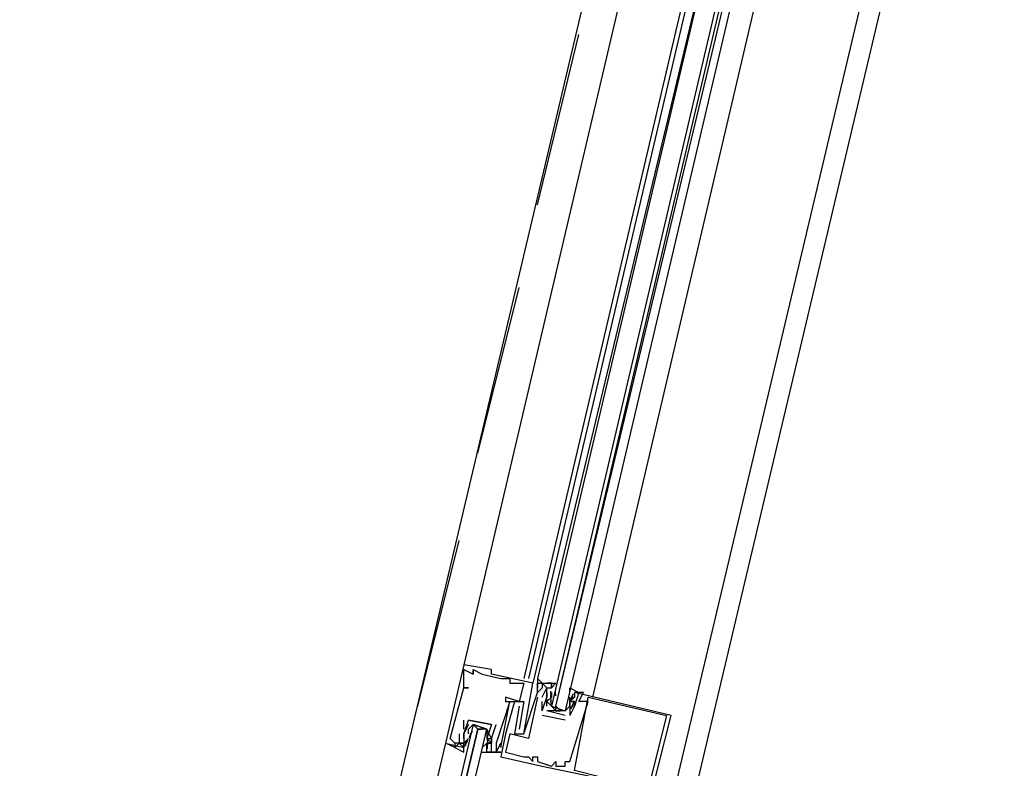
# Model space of a CAD drawing. Header units: feet. Extents: x -79 to 198, y -22 to 181.
# Tile 496 of 656: x 117.22 to 120.07, y 79.89 to 82.06. Entities that reach past the tile are written whole.
import ezdxf

# ---------------------------------------------------------------- set-up
doc = ezdxf.new("R2010")
doc.units = ezdxf.units.FT
doc.layers.add('A-LINEA', color=7, linetype='CONTINUOUS')

msp = doc.modelspace()

# ---------------------------------------------------------------- linework, layer by layer
at = {"layer": 'A-LINEA'}
for p, q in [((117.56, 76.6311), (119.2, 83.5778)), ((117.56, 76.6311), (119.2, 83.5778)), ((118.32, 76.4578), (119.96, 83.3911)), ((118.32, 76.4578), (119.96, 83.3911)), ((119.2, 83.1511), (118.5067, 80.1911)), ((119.2, 83.1511), (118.5067, 80.1911)), ((119.3733, 83.1111), (118.68, 80.1511)), ((119.3733, 83.1111), (118.68, 80.1511)), ((119.3867, 83.1111), (118.6933, 80.1511)), ((119.3867, 83.1111), (118.6933, 80.1511)), ((119.4133, 83.0978), (118.7067, 80.1378)), ((119.4133, 83.0978), (118.7067, 80.1378)), ((119.4133, 83.0978), (118.72, 80.1511)), ((119.4133, 83.0978), (118.72, 80.1511)), ((118.88, 80.0978), (119.5733, 83.0578)), ((118.88, 80.0978), (119.5733, 83.0578)), ((118.72, 81.5244), (118.84, 82.0178)), ((118.72, 81.5244), (118.84, 82.0178)), ((118.5467, 80.8044), (118.6667, 81.2844)), ((118.5467, 80.8044), (118.6667, 81.2844)), ((118.3733, 80.0711), (118.4933, 80.5511)), ((118.3733, 80.0711), (118.4933, 80.5511)), ((118.5067, 80.1911), (118.5067, 80.1911)), ((118.5067, 80.1911), (118.5067, 80.1911)), ((118.5067, 80.1778), (118.5067, 80.1778)), ((118.5067, 80.1778), (118.5067, 80.1778)), ((118.5333, 80.1778), (118.5333, 80.1778)), ((118.5333, 80.1778), (118.5333, 80.1778)), ((118.5333, 80.1778), (118.5333, 80.1778)), ((118.5333, 80.1778), (118.5333, 80.1778)), ((118.5867, 80.1778), (118.5867, 80.1778)), ((118.5867, 80.1778), (118.5867, 80.1778)), ((118.5333, 80.1644), (118.5333, 80.1644)), ((118.5333, 80.1644), (118.5333, 80.1644)), ((118.5333, 80.1644), (118.5333, 80.1644)), ((118.5333, 80.1644), (118.5333, 80.1644)), ((118.56, 80.1644), (118.56, 80.1644)), ((118.56, 80.1644), (118.56, 80.1644)), ((118.5867, 80.1644), (118.5867, 80.1644)), ((118.5867, 80.1644), (118.5867, 80.1644)), ((118.6133, 80.1511), (118.6133, 80.1511)), ((118.6133, 80.1511), (118.6133, 80.1511)), ((118.64, 80.1511), (118.64, 80.1511)), ((118.64, 80.1511), (118.64, 80.1511)), ((118.72, 80.1511), (118.72, 80.1378)), ((118.72, 80.1511), (118.72, 80.1378)), ((118.72, 80.1511), (118.72, 80.1378)), ((118.72, 80.1511), (118.72, 80.1378)), ((118.72, 80.1511), (118.72, 80.1378)), ((118.72, 80.1511), (118.72, 80.1378)), ((118.5067, 80.1244), (118.5067, 80.1244)), ((118.5067, 80.1244), (118.5067, 80.1244)), ((118.5067, 80.1244), (118.5067, 80.1244)), ((118.5067, 80.1244), (118.5067, 80.1244)), ((118.52, 80.1244), (118.52, 80.1244)), ((118.52, 80.1244), (118.52, 80.1244)), ((118.64, 80.1378), (118.64, 80.1378)), ((118.64, 80.1378), (118.64, 80.1378)), ((118.68, 80.1378), (118.68, 80.1378)), ((118.68, 80.1378), (118.68, 80.1378)), ((118.7067, 80.1378), (118.7067, 80.1378)), ((118.7067, 80.1378), (118.7067, 80.1378)), ((118.72, 80.1378), (118.72, 80.1378)), ((118.72, 80.1378), (118.72, 80.1378)), ((118.72, 80.1378), (118.72, 80.1378)), ((118.72, 80.1378), (118.72, 80.1378)), ((118.72, 80.1244), (118.72, 80.1244)), ((118.72, 80.1244), (118.72, 80.1244)), ((118.72, 80.1244), (118.72, 80.1244)), ((118.72, 80.1244), (118.72, 80.1244)), ((118.72, 80.1111), (118.72, 80.1111)), ((118.72, 80.1111), (118.72, 80.1111)), ((118.72, 80.1111), (118.72, 80.1111)), ((118.72, 80.1111), (118.72, 80.1111)), ((118.7333, 80.1378), (118.7333, 80.1378)), ((118.7333, 80.1378), (118.7333, 80.1378)), ((118.7333, 80.1244), (118.7333, 80.1244)), ((118.7333, 80.1244), (118.7333, 80.1244)), ((118.7467, 80.1244), (118.7467, 80.1244)), ((118.7467, 80.1244), (118.7467, 80.1244)), ((118.7467, 80.1111), (118.7467, 80.1111)), ((118.7467, 80.1111), (118.7467, 80.1111)), ((118.7467, 80.1111), (118.7467, 80.1111)), ((118.7467, 80.1111), (118.7467, 80.1111)), ((118.7592, 80.096), (118.7589, 80.1143)), ((118.7592, 80.096), (118.7589, 80.1143)), ((118.76, 80.1378), (118.76, 80.1378)), ((118.76, 80.1378), (118.76, 80.1378)), ((118.76, 80.1244), (118.76, 80.1244)), ((118.76, 80.1244), (118.76, 80.1244)), ((118.76, 80.1111), (118.76, 80.1111)), ((118.76, 80.1111), (118.76, 80.0978)), ((118.76, 80.1111), (118.76, 80.1111)), ((118.76, 80.1111), (118.76, 80.0978)), ((118.7732, 80.1013), (118.7722, 80.1132)), ((118.7732, 80.1013), (118.7722, 80.1132)), ((118.8267, 80.1111), (118.8267, 80.1111)), ((118.8267, 80.1111), (118.8267, 80.1111)), ((118.84, 80.1111), (118.84, 80.1111)), ((118.84, 80.1111), (118.84, 80.1111)), ((118.8533, 80.1111), (118.8533, 80.1111)), ((118.8533, 80.1111), (118.8533, 80.1111)), ((118.6267, 80.0978), (118.6267, 80.0978)), ((118.6267, 80.0978), (118.6267, 80.0978)), ((118.6267, 80.0844), (118.6267, 80.0844)), ((118.6267, 80.0844), (118.6267, 80.0844)), ((118.64, 80.0844), (118.64, 80.0844)), ((118.64, 80.0844), (118.64, 80.0844)), ((118.64, 80.0844), (118.64, 80.0844)), ((118.64, 80.0844), (118.64, 80.0844)), ((118.6533, 80.0844), (118.6533, 80.0844)), ((118.6533, 80.0844), (118.6533, 80.0844)), ((118.6667, 80.0844), (118.6667, 80.0844)), ((118.6667, 80.0844), (118.6667, 80.0844)), ((118.68, 80.0844), (118.68, 80.0844)), ((118.68, 80.0844), (118.68, 80.0844)), ((118.72, 80.0978), (118.72, 80.0978)), ((118.72, 80.0978), (118.72, 80.0978)), ((118.7333, 80.0978), (118.7333, 80.0978)), ((118.7333, 80.0978), (118.7333, 80.0978)), ((118.7333, 80.0578), (118.7333, 80.0844)), ((118.7333, 80.0844), (118.7333, 80.0844)), ((118.7333, 80.0578), (118.7333, 80.0844)), ((118.7333, 80.0844), (118.7333, 80.0844)), ((118.7467, 80.0978), (118.7467, 80.0978)), ((118.7467, 80.0978), (118.7467, 80.0978)), ((118.7467, 80.0978), (118.7467, 80.0978)), ((118.7467, 80.0978), (118.7467, 80.0978)), ((118.7467, 80.0978), (118.7467, 80.0978)), ((118.7467, 80.0978), (118.7467, 80.0978)), ((118.7591, 80.0822), (118.7586, 80.1026)), ((118.7591, 80.0822), (118.7586, 80.1026)), ((118.7599, 80.0747), (118.7588, 80.0865)), ((118.7599, 80.0747), (118.7588, 80.0865)), ((118.76, 80.0844), (118.76, 80.0844)), ((118.76, 80.0844), (118.76, 80.0844)), ((118.8133, 80.0978), (118.8133, 80.0978)), ((118.8133, 80.0844), (118.8133, 80.0978)), ((118.8133, 80.0978), (118.8133, 80.0978)), ((118.8133, 80.0978), (118.8133, 80.0978)), ((118.8133, 80.0844), (118.8133, 80.0978)), ((118.8133, 80.0978), (118.8133, 80.0978)), ((118.8133, 80.0844), (118.8133, 80.0444)), ((118.8133, 80.0844), (118.8133, 80.0844)), ((118.8133, 80.0844), (118.8133, 80.0844)), ((118.8133, 80.0844), (118.8133, 80.0444)), ((118.8133, 80.0844), (118.8133, 80.0844)), ((118.8133, 80.0844), (118.8133, 80.0844)), ((118.8236, 80.107), (118.8152, 80.0908)), ((118.8236, 80.107), (118.8152, 80.0908)), ((118.8218, 80.1), (118.8156, 80.0898)), ((118.8218, 80.1), (118.8156, 80.0898)), ((118.8267, 80.0978), (118.8267, 80.0978)), ((118.8267, 80.0978), (118.8267, 80.0978)), ((118.8267, 80.0844), (118.8267, 80.0844)), ((118.8267, 80.0844), (118.8267, 80.0844)), ((118.8267, 80.0844), (118.8267, 80.0844)), ((118.8267, 80.0844), (118.8267, 80.0844)), ((118.84, 80.0844), (118.84, 80.0844)), ((118.84, 80.0844), (118.84, 80.0844)), ((118.8667, 80.0978), (118.8667, 80.0978)), ((118.8667, 80.0978), (118.8667, 80.0978)), ((118.8667, 80.0844), (118.8667, 80.0844)), ((118.8667, 80.0844), (118.8667, 80.0844)), ((118.6667, 80.0711), (118.6667, 80.0711)), ((118.6667, 80.0711), (118.6667, 80.0711)), ((118.7333, 80.0578), (118.7333, 80.0578)), ((118.7333, 80.0578), (118.7333, 80.0578)), ((118.7333, 80.0578), (118.7333, 80.0578)), ((118.7333, 80.0578), (118.7333, 80.0578)), ((118.7467, 80.0578), (118.7467, 80.0578)), ((118.8, 80.0444), (118.7467, 80.0578)), ((118.7467, 80.0578), (118.7467, 80.0578)), ((118.7467, 80.0578), (118.7467, 80.0578)), ((118.8, 80.0444), (118.7467, 80.0578)), ((118.7467, 80.0578), (118.7467, 80.0578)), ((118.76, 80.0711), (118.76, 80.0711)), ((118.76, 80.0711), (118.76, 80.0711)), ((118.7733, 80.0578), (118.7867, 80.0578)), ((118.7733, 80.0578), (118.7867, 80.0578)), ((118.8, 80.0711), (118.8, 80.0711)), ((118.8, 80.0711), (118.8, 80.0711)), ((118.8247, 80.0816), (118.815, 80.0636)), ((118.8247, 80.0816), (118.815, 80.0636)), ((118.8218, 80.0733), (118.8156, 80.0632)), ((118.8218, 80.0733), (118.8156, 80.0632)), ((118.8267, 80.0711), (118.8267, 80.0711)), ((118.8267, 80.0711), (118.8267, 80.0711)), ((118.8267, 80.0711), (118.8267, 80.0711)), ((118.8267, 80.0711), (118.8267, 80.0711)), ((118.5067, 80.0044), (118.5067, 80.0311)), ((118.5067, 80.0311), (118.5067, 80.0311)), ((118.5067, 80.0044), (118.5067, 80.0311)), ((118.5067, 80.0311), (118.5067, 80.0311)), ((118.52, 80.0311), (118.52, 80.0311)), ((118.52, 80.0311), (118.52, 80.0311)), ((118.52, 80.0311), (118.52, 80.0311)), ((118.52, 80.0311), (118.52, 80.0311)), ((118.8, 80.0311), (118.7333, 80.0444)), ((118.7333, 80.0444), (118.7333, 80.0444)), ((118.8, 80.0311), (118.7333, 80.0444)), ((118.7333, 80.0444), (118.7333, 80.0444)), ((118.8, 80.0444), (118.8, 80.0444)), ((118.8, 80.0444), (118.8, 80.0444)), ((118.8, 80.0444), (118.8, 80.0444)), ((118.8, 80.0444), (118.8, 80.0444)), ((118.8, 80.0311), (118.8, 80.0311)), ((118.8, 80.0311), (118.8, 80.0311)), ((118.8133, 80.0444), (118.8133, 80.0444)), ((118.8133, 80.0444), (118.8133, 80.0444)), ((118.8133, 80.0444), (118.8133, 80.0444)), ((118.8133, 80.0444), (118.8133, 80.0444)), ((119.0933, 80.0444), (119.0933, 80.0444)), ((119.0933, 80.0444), (119.0933, 80.0444)), ((119.1067, 80.0444), (119.1067, 80.0444)), ((119.1067, 80.0444), (119.1067, 80.0444)), ((118.5067, 80.0044), (118.5067, 80.0044)), ((118.5067, 80.0044), (118.5067, 80.0044)), ((118.52, 80.0044), (118.52, 80.0044)), ((118.52, 80.0044), (118.52, 80.0044)), ((118.522, 79.9806), (118.5316, 79.9986)), ((118.522, 79.9806), (118.5316, 79.9986)), ((118.5249, 79.9889), (118.5311, 79.9991)), ((118.5249, 79.9889), (118.5311, 79.9991)), ((118.5467, 80.0044), (118.56, 80.0044)), ((118.5467, 80.0044), (118.56, 80.0044)), ((118.5867, 80.0178), (118.5867, 80.0178)), ((118.5867, 80.0178), (118.5867, 80.0178)), ((118.5867, 80.0178), (118.5867, 80.0178)), ((118.5867, 80.0178), (118.5867, 80.0178)), ((118.6, 80.0178), (118.6, 80.0178)), ((118.6, 80.0178), (118.6, 80.0178)), ((118.6667, 80.0044), (118.6667, 80.0044)), ((118.6667, 80.0044), (118.6667, 80.0044)), ((118.4667, 79.9778), (118.4667, 79.9778)), ((118.4667, 79.9778), (118.4667, 79.9778)), ((118.4933, 79.9911), (118.4933, 79.9911)), ((118.4933, 79.9911), (118.4933, 79.9911)), ((118.5067, 79.9911), (118.5067, 79.9911)), ((118.5067, 79.9911), (118.5067, 79.9911)), ((118.5067, 79.9911), (118.5067, 79.9911)), ((118.5067, 79.9911), (118.5067, 79.9911)), ((118.5067, 79.9911), (118.5067, 79.9911)), ((118.5067, 79.9911), (118.5067, 79.9911)), ((118.5067, 79.9778), (118.5067, 79.9778)), ((118.5067, 79.9778), (118.5067, 79.9778)), ((118.5067, 79.9644), (118.52, 79.9778)), ((118.5067, 79.9778), (118.5067, 79.9778)), ((118.5067, 79.9778), (118.5067, 79.9778)), ((118.5067, 79.9644), (118.52, 79.9778)), ((118.5097, 79.9552), (118.5182, 79.9715)), ((118.5097, 79.9552), (118.5182, 79.9715)), ((118.5115, 79.9622), (118.5177, 79.9724)), ((118.5115, 79.9622), (118.5177, 79.9724)), ((118.52, 79.9778), (118.52, 79.9778)), ((118.52, 79.9778), (118.52, 79.9778)), ((118.5733, 79.9911), (118.5733, 79.9911)), ((118.5733, 79.9911), (118.5733, 79.9911)), ((118.5733, 79.9778), (118.5733, 79.9778)), ((118.5733, 79.9778), (118.5733, 79.9778)), ((118.5735, 79.9876), (118.5745, 79.9757)), ((118.5735, 79.9876), (118.5745, 79.9757)), ((118.5742, 79.98), (118.5748, 79.9596)), ((118.5742, 79.98), (118.5748, 79.9596)), ((118.5867, 79.9778), (118.5867, 79.9778)), ((118.5867, 79.9778), (118.5867, 79.9778)), ((118.5867, 79.9778), (118.5867, 79.9778)), ((118.5867, 79.9778), (118.5867, 79.9778)), ((118.6267, 79.9911), (118.6267, 79.9911)), ((118.6267, 79.9911), (118.6267, 79.9911)), ((118.64, 79.9911), (118.64, 79.9911)), ((118.64, 79.9911), (118.64, 79.9911)), ((118.6533, 79.9911), (118.6533, 79.9911)), ((118.6533, 79.9911), (118.6533, 79.9911)), ((118.6667, 79.9911), (118.6667, 79.9911)), ((118.6667, 79.9911), (118.6667, 79.9911)), ((118.68, 79.9911), (118.68, 79.9911)), ((118.68, 79.9911), (118.68, 79.9911)), ((118.68, 79.9911), (118.68, 79.9911)), ((118.68, 79.9911), (118.68, 79.9911)), ((118.6933, 79.9778), (118.6933, 79.9778)), ((118.6933, 79.9778), (118.6933, 79.9778)), ((118.4533, 79.9644), (118.4533, 79.9644)), ((118.4533, 79.9644), (118.4533, 79.9644)), ((118.48, 79.9644), (118.48, 79.9644)), ((118.48, 79.9644), (118.48, 79.9644)), ((118.4933, 79.9644), (118.4933, 79.9644)), ((118.4933, 79.9644), (118.4933, 79.9644)), ((118.5067, 79.9644), (118.5067, 79.9644)), ((118.5067, 79.9644), (118.5067, 79.9644)), ((118.5067, 79.9644), (118.5067, 79.9644)), ((118.5067, 79.9644), (118.5067, 79.9644)), ((118.5067, 79.9511), (118.5067, 79.9511)), ((118.5067, 79.9511), (118.5067, 79.9511)), ((118.5733, 79.9644), (118.56, 79.9511)), ((118.56, 79.9644), (118.56, 79.9644)), ((118.5733, 79.9644), (118.56, 79.9511)), ((118.56, 79.9644), (118.56, 79.9644)), ((118.56, 79.9511), (118.56, 79.9511)), ((118.56, 79.9511), (118.56, 79.9511)), ((118.5733, 79.9644), (118.5733, 79.9644)), ((118.5733, 79.9644), (118.5733, 79.9644)), ((118.5733, 79.9511), (118.5733, 79.9511)), ((118.5733, 79.9511), (118.5733, 79.9511)), ((118.5735, 79.9609), (118.5745, 79.949)), ((118.5735, 79.9609), (118.5745, 79.949)), ((118.5741, 79.9662), (118.5744, 79.9479)), ((118.5741, 79.9662), (118.5744, 79.9479)), ((118.5867, 79.9644), (118.5867, 79.9644)), ((118.5867, 79.9644), (118.5867, 79.9644)), ((118.6, 79.9644), (118.6, 79.9644)), ((118.6, 79.9644), (118.6, 79.9644)), ((118.6, 79.9511), (118.6, 79.9511)), ((118.6, 79.9511), (118.6, 79.9511)), ((118.6133, 79.9644), (118.6133, 79.9644)), ((118.6133, 79.9644), (118.6133, 79.9644)), ((118.6133, 79.9644), (118.6133, 79.9644)), ((118.6133, 79.9644), (118.6133, 79.9644)), ((118.6133, 79.9511), (118.6133, 79.9511)), ((118.6133, 79.9511), (118.6133, 79.9511)), ((118.5733, 79.9378), (118.5733, 79.9378)), ((118.5733, 79.9378), (118.5733, 79.9378)), ((118.5867, 79.9378), (118.5867, 79.9378)), ((118.5867, 79.9378), (118.5867, 79.9378)), ((118.6, 79.9378), (118.6, 79.9378)), ((118.6, 79.9378), (118.6, 79.9378)), ((118.6, 79.9378), (118.6, 79.9378)), ((118.6, 79.9378), (118.6, 79.9378)), ((118.6133, 79.9378), (118.6133, 79.9378)), ((118.6133, 79.9378), (118.6133, 79.9378)), ((118.6133, 79.9244), (118.6133, 79.9244)), ((118.6133, 79.9244), (118.6133, 79.9244)), ((118.6267, 79.9378), (118.6267, 79.9378)), ((118.6267, 79.9378), (118.6267, 79.9378)), ((118.68, 79.9244), (118.68, 79.9244)), ((118.68, 79.9244), (118.68, 79.9244)), ((118.6933, 79.9244), (118.6933, 79.9244)), ((118.6933, 79.9244), (118.6933, 79.9244)), ((118.7067, 79.9244), (118.7067, 79.9244)), ((118.7067, 79.9244), (118.7067, 79.9244)), ((118.7067, 79.9111), (118.7067, 79.9111)), ((118.7067, 79.9111), (118.7067, 79.9111)), ((118.72, 79.9244), (118.72, 79.9244)), ((118.72, 79.9244), (118.72, 79.9244)), ((118.72, 79.9111), (118.72, 79.9111)), ((118.72, 79.9111), (118.72, 79.9111)), ((118.7733, 79.9111), (118.7733, 79.9111)), ((118.7733, 79.9111), (118.7733, 79.9111)), ((118.8, 79.9111), (118.8, 79.9111)), ((118.8, 79.9111), (118.8, 79.9111)), ((118.8133, 79.9111), (118.8133, 79.9111)), ((118.8133, 79.9111), (118.8133, 79.9111)), ((118.7333, 79.8978), (118.7333, 79.8978)), ((118.7333, 79.8978), (118.7333, 79.8978)), ((118.76, 79.8978), (118.76, 79.8978)), ((118.76, 79.8978), (118.76, 79.8978)), ((118.7733, 79.8978), (118.7733, 79.8978)), ((118.7733, 79.8978), (118.7733, 79.8978)), ((118.7867, 79.8978), (118.7867, 79.8978)), ((118.7867, 79.8978), (118.7867, 79.8978)), ((118.8, 79.8978), (118.8, 79.8978)), ((118.8, 79.8978), (118.8, 79.8978))]:
    msp.add_line(p, q, dxfattribs=at)
for points in [[(117.0933, 59.0178), (114.4, 59.6578), (118.2, 75.6978), (122, 91.7511), (124.68, 91.1111)], [(117.0933, 59.0178), (114.4, 59.6578), (118.2, 75.6978), (122, 91.7511), (124.68, 91.1111)], [(119.4667, 83.0844), (118.76, 80.0711), (118.7733, 80.0578), (118.7733, 80.0711), (119.48, 83.0844)], [(119.4667, 83.0844), (118.76, 80.0711), (118.7733, 80.0578), (118.7733, 80.0711), (119.48, 83.0844)], [(119.5067, 83.0711), (118.8, 80.0578), (118.7867, 80.0578), (118.7733, 80.0711), (119.4933, 83.0844)], [(119.5067, 83.0711), (118.8, 80.0578), (118.7867, 80.0578), (118.7733, 80.0711), (119.4933, 83.0844)], [(118.5067, 80.1911), (118.4533, 79.9644), (118.5067, 79.9511), (118.5067, 79.9644), (118.5067, 79.9644)], [(118.5067, 80.1911), (118.4533, 79.9644), (118.5067, 79.9511), (118.5067, 79.9644), (118.5067, 79.9644)], [(118.68, 79.9911), (118.7067, 80.1378), (118.5867, 80.1644), (118.5867, 80.1778), (118.5067, 80.1911)], [(118.68, 79.9911), (118.7067, 80.1378), (118.5867, 80.1644), (118.5867, 80.1778), (118.5067, 80.1911)], [(118.5067, 80.1244), (118.5067, 80.1778), (118.5333, 80.1644), (118.5333, 80.1778), (118.5333, 80.1644), (118.5333, 80.1778), (118.56, 80.1644), (118.6133, 80.1511), (118.64, 80.1511), (118.64, 80.1378), (118.68, 80.1378), (118.6667, 80.0844), (118.6267, 80.0978), (118.6267, 80.0844), (118.64, 80.0844), (118.6, 79.9644)], [(118.5067, 80.1244), (118.5067, 80.1778), (118.5333, 80.1644), (118.5333, 80.1778), (118.5333, 80.1644), (118.5333, 80.1778), (118.56, 80.1644), (118.6133, 80.1511), (118.64, 80.1511), (118.64, 80.1378), (118.68, 80.1378), (118.6667, 80.0844), (118.6267, 80.0978), (118.6267, 80.0844), (118.64, 80.0844), (118.6, 79.9644)], [(118.72, 80.1511), (118.7333, 80.1378), (118.7333, 80.1378)], [(118.72, 80.1511), (118.7333, 80.1378), (118.7333, 80.1378)], [(118.72, 80.1511), (118.7333, 80.1378), (118.7333, 80.1378)], [(118.72, 80.1511), (118.7333, 80.1378), (118.7333, 80.1378)], [(118.72, 80.1511), (118.7333, 80.1378), (118.7333, 80.1378)], [(118.72, 80.1511), (118.7333, 80.1378), (118.7333, 80.1378)], [(118.4933, 79.9911), (118.4933, 79.9644), (118.48, 79.9644), (118.4667, 79.9778), (118.5067, 80.1244), (118.52, 80.1244), (118.5067, 80.1244)], [(118.4933, 79.9911), (118.4933, 79.9644), (118.48, 79.9644), (118.4667, 79.9778), (118.5067, 80.1244), (118.52, 80.1244), (118.5067, 80.1244)], [(118.6533, 80.0844), (118.6267, 79.9911), (118.6133, 79.9244), (118.7333, 79.8978), (119.0533, 79.8311), (119.1067, 80.0444), (118.8267, 80.1111)], [(118.6533, 80.0844), (118.6267, 79.9911), (118.6133, 79.9244), (118.7333, 79.8978), (119.0533, 79.8311), (119.1067, 80.0444), (118.8267, 80.1111)], [(118.72, 80.0978), (118.6933, 79.9778), (118.64, 79.9911), (118.6267, 79.9378), (118.68, 79.9244), (118.6933, 79.9244), (118.7067, 79.9111), (118.7067, 79.9244), (118.72, 79.9244), (118.72, 79.9111), (118.76, 79.8978), (118.7733, 79.9111), (118.7733, 79.8978), (118.7867, 79.8978), (118.8, 79.8978), (118.8, 79.9111), (118.8133, 79.9111), (118.8667, 80.0844), (118.84, 80.0844), (118.8533, 80.1111), (118.84, 80.1111), (118.8267, 80.0711), (118.8267, 80.0711), (118.8133, 80.0444)], [(118.72, 80.0978), (118.6933, 79.9778), (118.64, 79.9911), (118.6267, 79.9378), (118.68, 79.9244), (118.6933, 79.9244), (118.7067, 79.9111), (118.7067, 79.9244), (118.72, 79.9244), (118.72, 79.9111), (118.76, 79.8978), (118.7733, 79.9111), (118.7733, 79.8978), (118.7867, 79.8978), (118.8, 79.8978), (118.8, 79.9111), (118.8133, 79.9111), (118.8667, 80.0844), (118.84, 80.0844), (118.8533, 80.1111), (118.84, 80.1111), (118.8267, 80.0711), (118.8267, 80.0711), (118.8133, 80.0444)], [(118.6667, 80.0711), (118.6533, 79.9911), (118.68, 79.9911), (118.72, 80.1111), (118.72, 80.1244), (118.72, 80.1378), (118.72, 80.1244), (118.72, 80.1378), (118.76, 80.1378), (118.76, 80.1244), (118.76, 80.1244)], [(118.6667, 80.0711), (118.6533, 79.9911), (118.68, 79.9911), (118.72, 80.1111), (118.72, 80.1244), (118.72, 80.1378), (118.72, 80.1244), (118.72, 80.1378), (118.76, 80.1378), (118.76, 80.1244), (118.76, 80.1244)], [(118.7333, 80.0978), (118.7467, 80.1244), (118.7333, 80.1378), (118.7333, 80.1244), (118.72, 80.1111), (118.72, 80.1111)], [(118.7333, 80.0978), (118.7467, 80.1244), (118.7333, 80.1378), (118.7333, 80.1244), (118.72, 80.1111), (118.72, 80.1111)], [(118.7333, 80.0578), (118.7467, 80.0978), (118.7467, 80.1111), (118.7467, 80.0978), (118.7467, 80.1111)], [(118.7333, 80.0578), (118.7467, 80.0978), (118.7467, 80.1111), (118.7467, 80.0978), (118.7467, 80.1111)], [(118.7467, 80.0711), (118.7467, 80.0978), (118.7467, 80.1244), (118.76, 80.1244), (118.76, 80.1378), (118.7467, 80.1378), (118.7733, 80.1378), (118.76, 80.1244)], [(118.7467, 80.0711), (118.7467, 80.0978), (118.7467, 80.1244), (118.76, 80.1244), (118.76, 80.1378), (118.7467, 80.1378), (118.7733, 80.1378), (118.76, 80.1244)], [(118.8133, 80.1111), (118.8133, 80.1244), (118.84, 80.1111), (118.8267, 80.1111), (118.8267, 80.0978), (118.8133, 80.0844), (118.8267, 80.0844), (118.8133, 80.0844), (118.8133, 80.0711), (118.8, 80.0578), (118.7467, 80.0578)], [(118.8133, 80.1111), (118.8133, 80.1244), (118.84, 80.1111), (118.8267, 80.1111), (118.8267, 80.0978), (118.8133, 80.0844), (118.8267, 80.0844), (118.8133, 80.0844), (118.8133, 80.0711), (118.8, 80.0578), (118.7467, 80.0578)], [(118.5733, 79.9378), (118.6133, 79.9378), (118.6, 79.9378), (118.6133, 79.9644), (118.6133, 79.9511), (118.64, 80.0844), (118.68, 80.0844), (118.6667, 80.0044)], [(118.5733, 79.9378), (118.6133, 79.9378), (118.6, 79.9378), (118.6133, 79.9644), (118.6133, 79.9511), (118.64, 80.0844), (118.68, 80.0844), (118.6667, 80.0044)], [(118.76, 80.0978), (118.7467, 80.0844), (118.76, 80.0711), (118.8, 80.0578), (118.8133, 80.0711), (118.8133, 80.0844)], [(118.76, 80.0978), (118.7467, 80.0844), (118.76, 80.0711), (118.8, 80.0578), (118.8133, 80.0711), (118.8133, 80.0844)], [(118.8267, 80.0978), (118.8133, 80.0844), (118.8267, 80.0844), (118.8267, 80.0711), (118.8267, 80.0844), (118.8133, 80.0844)], [(118.8267, 80.0978), (118.8133, 80.0844), (118.8267, 80.0844), (118.8267, 80.0711), (118.8267, 80.0844), (118.8133, 80.0844)], [(119.0933, 80.0444), (119.04, 79.8311), (118.8267, 79.8844), (118.8667, 80.0978), (119.0933, 80.0444)], [(119.0933, 80.0444), (119.04, 79.8311), (118.8267, 79.8844), (118.8667, 80.0978), (119.0933, 80.0444)], [(118.5067, 79.9778), (118.5067, 79.9911), (118.5067, 79.9778), (118.5067, 79.9911), (118.52, 80.0311), (118.5867, 80.0178), (118.5733, 79.9778), (118.5867, 79.9778), (118.5867, 79.9644), (118.5733, 79.9644)], [(118.5067, 79.9778), (118.5067, 79.9911), (118.5067, 79.9778), (118.5067, 79.9911), (118.52, 80.0311), (118.5867, 80.0178), (118.5733, 79.9778), (118.5867, 79.9778), (118.5867, 79.9644), (118.5733, 79.9644)], [(118.5867, 80.0178), (118.5867, 80.0178), (118.52, 80.0311), (118.52, 80.0311)], [(118.5867, 80.0178), (118.5867, 80.0178), (118.52, 80.0311), (118.52, 80.0311)], [(118.1867, 78.3644), (118.5733, 80.0044), (118.56, 80.0044), (118.5467, 80.0044), (118.16, 78.3778), (118.5467, 80.0044), (118.5333, 80.0178), (118.1467, 78.3778)], [(118.1867, 78.3644), (118.5733, 80.0044), (118.56, 80.0044), (118.5467, 80.0044), (118.16, 78.3778), (118.5467, 80.0044), (118.5333, 80.0178), (118.1467, 78.3778)], [(118.52, 80.0178), (118.5067, 79.9911), (118.5067, 79.9644), (118.4933, 79.9644), (118.5067, 79.9644), (118.5067, 79.9511), (118.4933, 79.9644), (118.48, 79.9511), (118.5067, 79.9378), (118.5067, 79.9511)], [(118.52, 80.0178), (118.5067, 79.9911), (118.5067, 79.9644), (118.4933, 79.9644), (118.5067, 79.9644), (118.5067, 79.9511), (118.4933, 79.9644), (118.48, 79.9511), (118.5067, 79.9378), (118.5067, 79.9511)], [(118.52, 79.9911), (118.52, 80.0044), (118.5333, 80.0178), (118.5733, 80.0044), (118.5733, 79.9911), (118.5733, 79.9778)], [(118.52, 79.9911), (118.52, 80.0044), (118.5333, 80.0178), (118.5733, 80.0044), (118.5733, 79.9911), (118.5733, 79.9778)], [(118.56, 79.9378), (118.5867, 79.9378), (118.5733, 79.9378), (118.5733, 79.9511), (118.5733, 79.9644), (118.5867, 79.9644), (118.5733, 79.9778), (118.5867, 79.9778), (118.5733, 80.0044), (118.5333, 80.0178)], [(118.56, 79.9378), (118.5867, 79.9378), (118.5733, 79.9378), (118.5733, 79.9511), (118.5733, 79.9644), (118.5867, 79.9644), (118.5733, 79.9778), (118.5867, 79.9778), (118.5733, 80.0044), (118.5333, 80.0178)], [(118.6, 79.9644), (118.6, 79.9511), (118.6, 79.9378), (118.5867, 79.9378), (118.5867, 79.9778), (118.5867, 79.9778), (118.6, 80.0178)], [(118.6, 79.9644), (118.6, 79.9511), (118.6, 79.9378), (118.5867, 79.9378), (118.5867, 79.9778), (118.5867, 79.9778), (118.6, 80.0178)], [(118.48, 79.9644), (118.48, 79.9511), (118.4533, 79.9644), (118.08, 78.3911)], [(118.48, 79.9644), (118.48, 79.9511), (118.4533, 79.9644), (118.08, 78.3911)], [(118.48, 79.9644), (118.48, 79.9511), (118.4533, 79.9644)], [(118.48, 79.9644), (118.48, 79.9511), (118.4533, 79.9644)], [(118.48, 79.9644), (118.48, 79.9511), (118.4533, 79.9644)], [(118.48, 79.9644), (118.48, 79.9511), (118.4533, 79.9644)]]:
    msp.add_lwpolyline(points, dxfattribs=at)

doc.saveas('drawing.dxf')
